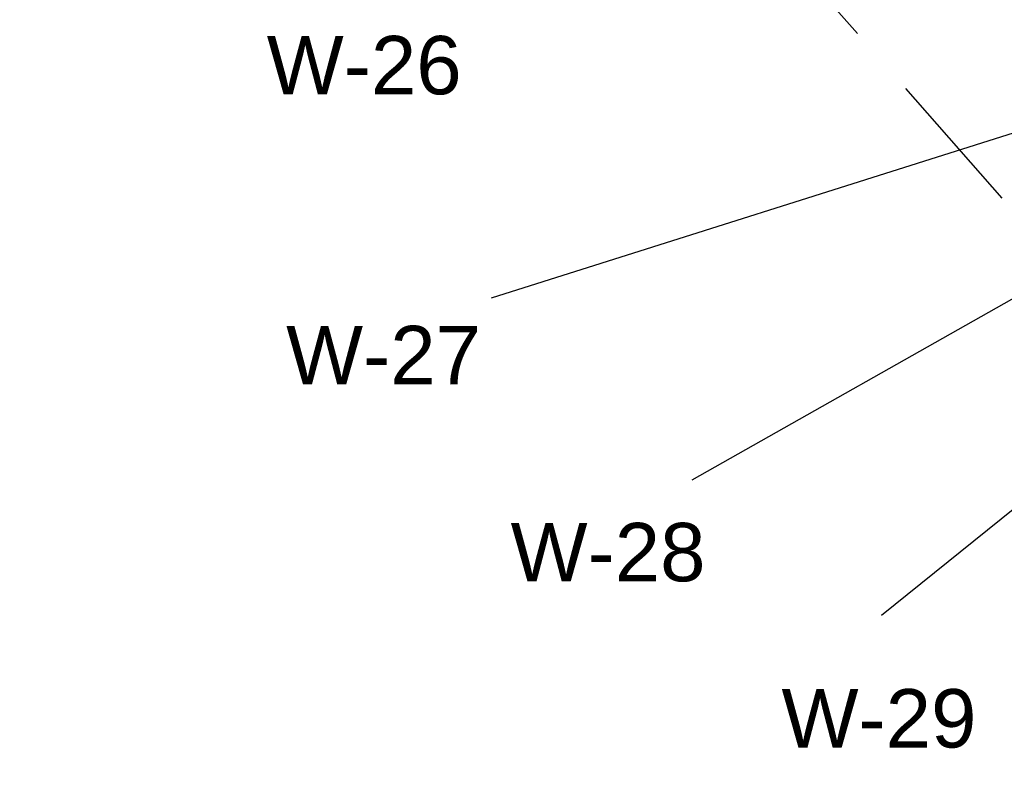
# Model space of a CAD drawing. Extents: x 3249832 to 3255657, y 13789405 to 13793316.
# Tile 650 of 656: x 3252820 to 3253157, y 13791046 to 13791304. Entities that reach past the tile are written whole.
import ezdxf

# ---------------------------------------------------------------- set-up
doc = ezdxf.new("R2010")
doc.units = 0
doc.header["$LTSCALE"] = 100
doc.header["$MEASUREMENT"] = 0
doc.linetypes.add('DASHED', pattern=[0.75, 0.5, -0.25])
doc.layers.add('PLAN', color=7, linetype='CONTINUOUS')
doc.layers.add('TARGETS_WEST', color=7, linetype='CONTINUOUS')
doc.styles.get("Standard").update_dxf_attribs({"font": 'arial.ttf'})

msp = doc.modelspace()

# ---------------------------------------------------------------- linework, layer by layer
at = {"layer": 'PLAN', "color": 8, "linetype": 'DASHED'}
msp.add_line((3252628.4, 13791844.31), (3253526.26, 13790820.3), dxfattribs=at)
at = {"layer": 'TARGETS_WEST', "color": 1}
for p, q in [((3253221.02, 13791284.47), (3252981.01, 13791208.52)), ((3253271.4, 13791226.29), (3253114.68, 13791099.82))]:
    msp.add_line(p, q, dxfattribs=at)
at = {"layer": 'TARGETS_WEST'}
msp.add_line((3253243.05, 13791255.49), (3253049.74, 13791146.16), dxfattribs=at)

# ---------------------------------------------------------------- texts
for s, p in [('W-26', (3252904.15, 13791278.33)), ('W-28', (3252987.64, 13791111.5))]:
    msp.add_text(s, height=20, dxfattribs=at).set_placement(p)
at = {"layer": 'TARGETS_WEST', "color": 1}
for s, p in [('W-27', (3252910.77, 13791179.02)), ('W-29', (3253080.41, 13791054.56))]:
    msp.add_text(s, height=20, dxfattribs=at).set_placement(p)

doc.saveas('drawing.dxf')
